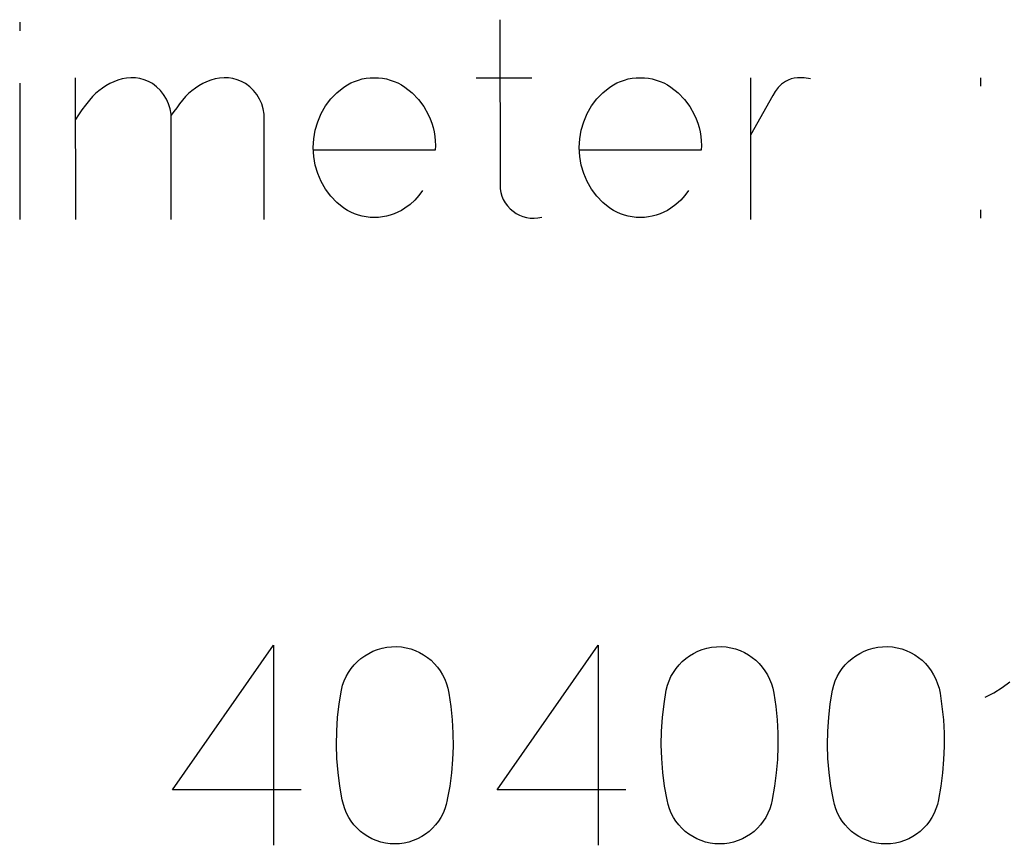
# Model space of a CAD drawing. Header units: inches. Extents: x 1880 to 2363, y -453 to -54.
# Tile 617 of 656: x 1914.084 to 1914.231, y -66.298 to -66.174. Entities that reach past the tile are written whole.
import ezdxf

# ---------------------------------------------------------------- set-up
doc = ezdxf.new("R2010")
doc.units = ezdxf.units.IN
doc.header["$LTSCALE"] = 0.5
doc.header["$MEASUREMENT"] = 0

msp = doc.modelspace()

# ---------------------------------------------------------------- linework, layer by layer
at = {"color": 7, "linetype": 'Continuous'}
for p, q in [((1914.08353, -66.1746), (1914.08354, -66.17588)), ((1914.15558, -66.17423), (1914.15559, -66.19901)), ((1914.08353, -66.18376), (1914.08354, -66.20419)), ((1914.09187, -66.18293), (1914.09188, -66.20419)), ((1914.09647, -66.18413), (1914.09593, -66.18448)), ((1914.09704, -66.18381), (1914.09647, -66.18413)), ((1914.09764, -66.18354), (1914.09704, -66.18381)), ((1914.09826, -66.1833), (1914.09764, -66.18354)), ((1914.09891, -66.18311), (1914.09826, -66.1833)), ((1914.09956, -66.18299), (1914.09891, -66.18311)), ((1914.10022, -66.18294), (1914.09956, -66.18299)), ((1914.10089, -66.18297), (1914.10022, -66.18294)), ((1914.10155, -66.18306), (1914.10089, -66.18297)), ((1914.1022, -66.18324), (1914.10155, -66.18306)), ((1914.10283, -66.18348), (1914.1022, -66.18324)), ((1914.10344, -66.1838), (1914.10283, -66.18348)), ((1914.10407, -66.18428), (1914.10344, -66.1838)), ((1914.11042, -66.18413), (1914.10988, -66.18448)), ((1914.11098, -66.18381), (1914.11042, -66.18413)), ((1914.11157, -66.18354), (1914.11098, -66.18381)), ((1914.11218, -66.1833), (1914.11157, -66.18354)), ((1914.11285, -66.18311), (1914.11218, -66.1833)), ((1914.11351, -66.18299), (1914.11285, -66.18311)), ((1914.11418, -66.18294), (1914.11351, -66.18299)), ((1914.11485, -66.18297), (1914.11418, -66.18294)), ((1914.11551, -66.18306), (1914.11485, -66.18297)), ((1914.11616, -66.18324), (1914.11551, -66.18306)), ((1914.11679, -66.18348), (1914.11616, -66.18324)), ((1914.1174, -66.1838), (1914.11679, -66.18348)), ((1914.11803, -66.18428), (1914.1174, -66.1838)), ((1914.13216, -66.18434), (1914.13269, -66.18401)), ((1914.13269, -66.18401), (1914.13322, -66.18372)), ((1914.13322, -66.18372), (1914.13377, -66.18348)), ((1914.13377, -66.18348), (1914.13433, -66.18328)), ((1914.13433, -66.18328), (1914.13491, -66.18312)), ((1914.13491, -66.18312), (1914.1355, -66.18302)), ((1914.1355, -66.18302), (1914.1361, -66.18295)), ((1914.1361, -66.18295), (1914.13671, -66.18293)), ((1914.13671, -66.18293), (1914.13733, -66.18295)), ((1914.13733, -66.18295), (1914.13794, -66.18302)), ((1914.13794, -66.18302), (1914.13853, -66.18312)), ((1914.13853, -66.18312), (1914.13911, -66.18328)), ((1914.13911, -66.18328), (1914.13968, -66.18348)), ((1914.13968, -66.18348), (1914.14024, -66.18372)), ((1914.14024, -66.18372), (1914.14078, -66.18401)), ((1914.14078, -66.18401), (1914.14132, -66.18434)), ((1914.15202, -66.18297), (1914.16035, -66.18297)), ((1914.17206, -66.18434), (1914.17259, -66.18401)), ((1914.17259, -66.18401), (1914.17312, -66.18372)), ((1914.17312, -66.18372), (1914.17367, -66.18348)), ((1914.17367, -66.18348), (1914.17424, -66.18328)), ((1914.17424, -66.18328), (1914.17481, -66.18312)), ((1914.17481, -66.18312), (1914.1754, -66.18302)), ((1914.1754, -66.18302), (1914.17601, -66.18295)), ((1914.17601, -66.18295), (1914.17662, -66.18293)), ((1914.17662, -66.18293), (1914.17724, -66.18295)), ((1914.17724, -66.18295), (1914.17784, -66.18302)), ((1914.17784, -66.18302), (1914.17843, -66.18312)), ((1914.17843, -66.18312), (1914.17902, -66.18328)), ((1914.17902, -66.18328), (1914.17959, -66.18348)), ((1914.17959, -66.18348), (1914.18014, -66.18372)), ((1914.18014, -66.18372), (1914.18069, -66.18401)), ((1914.18069, -66.18401), (1914.18122, -66.18434)), ((1914.19316, -66.18297), (1914.19317, -66.20419)), ((1914.19783, -66.1839), (1914.19731, -66.18442)), ((1914.19839, -66.18351), (1914.19783, -66.1839)), ((1914.19882, -66.18329), (1914.19839, -66.18351)), ((1914.19926, -66.18312), (1914.19882, -66.18329)), ((1914.19973, -66.18301), (1914.19926, -66.18312)), ((1914.20021, -66.18295), (1914.19973, -66.18301)), ((1914.2012, -66.18295), (1914.20021, -66.18295)), ((1914.20215, -66.18309), (1914.2012, -66.18295)), ((1914.2277, -66.18422), (1914.2277, -66.18297)), ((1914.09491, -66.18531), (1914.09444, -66.18577)), ((1914.09541, -66.18488), (1914.09491, -66.18531)), ((1914.09593, -66.18448), (1914.09541, -66.18488)), ((1914.10463, -66.18484), (1914.10407, -66.18428)), ((1914.10511, -66.18546), (1914.10463, -66.18484)), ((1914.10553, -66.18614), (1914.10511, -66.18546)), ((1914.10887, -66.18531), (1914.1084, -66.18577)), ((1914.10936, -66.18488), (1914.10887, -66.18531)), ((1914.10988, -66.18448), (1914.10936, -66.18488)), ((1914.11859, -66.18484), (1914.11803, -66.18428)), ((1914.11908, -66.18546), (1914.11859, -66.18484)), ((1914.1195, -66.18614), (1914.11908, -66.18546)), ((1914.13021, -66.18612), (1914.13112, -66.18518)), ((1914.13112, -66.18518), (1914.13216, -66.18434)), ((1914.14132, -66.18434), (1914.14239, -66.1852)), ((1914.14239, -66.1852), (1914.14333, -66.18618)), ((1914.17011, -66.18612), (1914.17102, -66.18518)), ((1914.17102, -66.18518), (1914.17206, -66.18434)), ((1914.18122, -66.18434), (1914.1823, -66.1852)), ((1914.1823, -66.1852), (1914.18324, -66.18618)), ((1914.19649, -66.18562), (1914.19317, -66.19155)), ((1914.19686, -66.18501), (1914.19649, -66.18562)), ((1914.19731, -66.18442), (1914.19686, -66.18501)), ((1914.09339, -66.18703), (1914.09284, -66.18775)), ((1914.09399, -66.18628), (1914.09339, -66.18703)), ((1914.09444, -66.18577), (1914.09399, -66.18628)), ((1914.10586, -66.18687), (1914.10553, -66.18614)), ((1914.1061, -66.18762), (1914.10586, -66.18687)), ((1914.10751, -66.18686), (1914.10709, -66.18743)), ((1914.10795, -66.18628), (1914.10751, -66.18686)), ((1914.1084, -66.18577), (1914.10795, -66.18628)), ((1914.11983, -66.18687), (1914.1195, -66.18614)), ((1914.12006, -66.18762), (1914.11983, -66.18687)), ((1914.12876, -66.18832), (1914.12942, -66.18717)), ((1914.12942, -66.18717), (1914.13021, -66.18612)), ((1914.14333, -66.18618), (1914.14414, -66.18726)), ((1914.16866, -66.18832), (1914.16933, -66.18717)), ((1914.16933, -66.18717), (1914.17011, -66.18612)), ((1914.18324, -66.18618), (1914.18405, -66.18726)), ((1914.09233, -66.18848), (1914.09188, -66.18919)), ((1914.09284, -66.18775), (1914.09233, -66.18848)), ((1914.10623, -66.18839), (1914.1061, -66.18762)), ((1914.10626, -66.18919), (1914.10623, -66.18839)), ((1914.10667, -66.18799), (1914.10626, -66.18856)), ((1914.10709, -66.18743), (1914.10667, -66.18799)), ((1914.12019, -66.18839), (1914.12006, -66.18762)), ((1914.12022, -66.18919), (1914.12019, -66.18839)), ((1914.12824, -66.18953), (1914.12876, -66.18832)), ((1914.14414, -66.18726), (1914.14482, -66.18846)), ((1914.14482, -66.18846), (1914.1451, -66.18909)), ((1914.16814, -66.18953), (1914.16866, -66.18832)), ((1914.18405, -66.18726), (1914.18472, -66.18846)), ((1914.18472, -66.18846), (1914.18501, -66.18909)), ((1914.10625, -66.20419), (1914.10626, -66.18919)), ((1914.12022, -66.20419), (1914.12022, -66.18919)), ((1914.12786, -66.19079), (1914.12824, -66.18953)), ((1914.1451, -66.18909), (1914.14535, -66.18973)), ((1914.14535, -66.18973), (1914.14554, -66.19039)), ((1914.16776, -66.19079), (1914.16814, -66.18953)), ((1914.18501, -66.18909), (1914.18525, -66.18973)), ((1914.18525, -66.18973), (1914.18544, -66.19039)), ((1914.12764, -66.19208), (1914.12786, -66.19079)), ((1914.14554, -66.19039), (1914.14569, -66.19104)), ((1914.14569, -66.19104), (1914.1458, -66.19172)), ((1914.16754, -66.19208), (1914.16776, -66.19079)), ((1914.18544, -66.19039), (1914.1856, -66.19104)), ((1914.1856, -66.19104), (1914.18571, -66.19172)), ((1914.12756, -66.19341), (1914.12764, -66.19208)), ((1914.1458, -66.19172), (1914.14587, -66.19239)), ((1914.14587, -66.19239), (1914.14589, -66.19308)), ((1914.14589, -66.19308), (1914.14587, -66.19378)), ((1914.16746, -66.19341), (1914.16754, -66.19208)), ((1914.18571, -66.19172), (1914.18578, -66.19239)), ((1914.18578, -66.19239), (1914.1858, -66.19308)), ((1914.1858, -66.19308), (1914.18578, -66.19378)), ((1914.12764, -66.19474), (1914.12756, -66.19341)), ((1914.14587, -66.19378), (1914.12764, -66.19378)), ((1914.16754, -66.19474), (1914.16746, -66.19341)), ((1914.18578, -66.19378), (1914.16755, -66.19378)), ((1914.12786, -66.19603), (1914.12764, -66.19474)), ((1914.12824, -66.19729), (1914.12786, -66.19603)), ((1914.16776, -66.19603), (1914.16754, -66.19474)), ((1914.16814, -66.19729), (1914.16776, -66.19603)), ((1914.12876, -66.19851), (1914.12824, -66.19729)), ((1914.16866, -66.19851), (1914.16814, -66.19729)), ((1914.12942, -66.19966), (1914.12876, -66.19851)), ((1914.15559, -66.19901), (1914.15562, -66.19958)), ((1914.16933, -66.19966), (1914.16866, -66.19851)), ((1914.13021, -66.2007), (1914.12942, -66.19966)), ((1914.14397, -66.19983), (1914.14342, -66.20059)), ((1914.15562, -66.19958), (1914.15571, -66.20014)), ((1914.15571, -66.20014), (1914.15587, -66.20068)), ((1914.17011, -66.2007), (1914.16933, -66.19966)), ((1914.18387, -66.19983), (1914.18333, -66.20059)), ((1914.13112, -66.20165), (1914.13021, -66.2007)), ((1914.13216, -66.20249), (1914.13112, -66.20165)), ((1914.14208, -66.20192), (1914.14132, -66.20249)), ((1914.14279, -66.20129), (1914.14208, -66.20192)), ((1914.14342, -66.20059), (1914.14279, -66.20129)), ((1914.15587, -66.20068), (1914.15608, -66.20121)), ((1914.15608, -66.20121), (1914.15636, -66.2017)), ((1914.15636, -66.2017), (1914.1567, -66.20215)), ((1914.17102, -66.20165), (1914.17011, -66.2007)), ((1914.17206, -66.20249), (1914.17102, -66.20165)), ((1914.18198, -66.20192), (1914.18122, -66.20249)), ((1914.18269, -66.20129), (1914.18198, -66.20192)), ((1914.18333, -66.20059), (1914.18269, -66.20129)), ((1914.13269, -66.20282), (1914.13216, -66.20249)), ((1914.13322, -66.20311), (1914.13269, -66.20282)), ((1914.13377, -66.20335), (1914.13322, -66.20311)), ((1914.13433, -66.20354), (1914.13377, -66.20335)), ((1914.13968, -66.20335), (1914.13911, -66.20354)), ((1914.14024, -66.20311), (1914.13968, -66.20335)), ((1914.14078, -66.20282), (1914.14024, -66.20311)), ((1914.14132, -66.20249), (1914.14078, -66.20282)), ((1914.1567, -66.20215), (1914.15709, -66.20257)), ((1914.15709, -66.20257), (1914.15754, -66.20294)), ((1914.15754, -66.20294), (1914.158, -66.20327)), ((1914.158, -66.20327), (1914.1585, -66.20353)), ((1914.17259, -66.20282), (1914.17206, -66.20249)), ((1914.17312, -66.20311), (1914.17259, -66.20282)), ((1914.17367, -66.20335), (1914.17312, -66.20311)), ((1914.17424, -66.20354), (1914.17367, -66.20335)), ((1914.17959, -66.20335), (1914.17902, -66.20354)), ((1914.18014, -66.20311), (1914.17959, -66.20335)), ((1914.18069, -66.20282), (1914.18014, -66.20311)), ((1914.18122, -66.20249), (1914.18069, -66.20282)), ((1914.2277, -66.20398), (1914.2277, -66.20274)), ((1914.13491, -66.2037), (1914.13433, -66.20354)), ((1914.1355, -66.20381), (1914.13491, -66.2037)), ((1914.1361, -66.20387), (1914.1355, -66.20381)), ((1914.13671, -66.2039), (1914.1361, -66.20387)), ((1914.13733, -66.20387), (1914.13671, -66.2039)), ((1914.13794, -66.20381), (1914.13733, -66.20387)), ((1914.13853, -66.2037), (1914.13794, -66.20381)), ((1914.13911, -66.20354), (1914.13853, -66.2037)), ((1914.1585, -66.20353), (1914.15902, -66.20374)), ((1914.15902, -66.20374), (1914.15956, -66.2039)), ((1914.15956, -66.2039), (1914.16013, -66.20399)), ((1914.16013, -66.20399), (1914.16069, -66.20401)), ((1914.16069, -66.20401), (1914.16126, -66.20396)), ((1914.16126, -66.20396), (1914.16185, -66.20386)), ((1914.17481, -66.2037), (1914.17424, -66.20354)), ((1914.1754, -66.20381), (1914.17481, -66.2037)), ((1914.17601, -66.20387), (1914.1754, -66.20381)), ((1914.17662, -66.2039), (1914.17601, -66.20387)), ((1914.17724, -66.20387), (1914.17662, -66.2039)), ((1914.17784, -66.20381), (1914.17724, -66.20387)), ((1914.17843, -66.2037), (1914.17784, -66.20381)), ((1914.17902, -66.20354), (1914.17843, -66.2037)), ((1914.10644, -66.28971), (1914.12161, -66.26804)), ((1914.12161, -66.26804), (1914.12161, -66.29804)), ((1914.13788, -66.26847), (1914.13858, -66.26833)), ((1914.13858, -66.26833), (1914.13931, -66.26826)), ((1914.13931, -66.26826), (1914.14005, -66.26824)), ((1914.14005, -66.26824), (1914.14078, -66.2683)), ((1914.14078, -66.2683), (1914.1415, -66.26841)), ((1914.1415, -66.26841), (1914.14219, -66.26859)), ((1914.15517, -66.28971), (1914.17033, -66.26804)), ((1914.17033, -66.26804), (1914.17033, -66.29804)), ((1914.18661, -66.26847), (1914.18731, -66.26833)), ((1914.18731, -66.26833), (1914.18804, -66.26826)), ((1914.18804, -66.26826), (1914.18878, -66.26824)), ((1914.18878, -66.26824), (1914.18951, -66.2683)), ((1914.18951, -66.2683), (1914.19023, -66.26841)), ((1914.19023, -66.26841), (1914.19092, -66.26859)), ((1914.21155, -66.26847), (1914.21225, -66.26833)), ((1914.21225, -66.26833), (1914.21298, -66.26826)), ((1914.21298, -66.26826), (1914.21372, -66.26824)), ((1914.21372, -66.26824), (1914.21445, -66.2683)), ((1914.21445, -66.2683), (1914.21517, -66.26841)), ((1914.21517, -66.26841), (1914.21586, -66.26859)), ((1914.13472, -66.27003), (1914.13529, -66.26962)), ((1914.13529, -66.26962), (1914.13589, -66.26926)), ((1914.13589, -66.26926), (1914.13652, -66.26895)), ((1914.13652, -66.26895), (1914.13719, -66.26868)), ((1914.13719, -66.26868), (1914.13788, -66.26847)), ((1914.14219, -66.26859), (1914.14286, -66.26883)), ((1914.14286, -66.26883), (1914.14351, -66.26912)), ((1914.14351, -66.26912), (1914.14412, -66.26946)), ((1914.14412, -66.26946), (1914.14469, -66.26986)), ((1914.14469, -66.26986), (1914.14523, -66.2703)), ((1914.18345, -66.27003), (1914.18402, -66.26962)), ((1914.18402, -66.26962), (1914.18462, -66.26926)), ((1914.18462, -66.26926), (1914.18525, -66.26895)), ((1914.18525, -66.26895), (1914.18592, -66.26868)), ((1914.18592, -66.26868), (1914.18661, -66.26847)), ((1914.19092, -66.26859), (1914.19159, -66.26883)), ((1914.19159, -66.26883), (1914.19224, -66.26912)), ((1914.19224, -66.26912), (1914.19285, -66.26946)), ((1914.19285, -66.26946), (1914.19342, -66.26986)), ((1914.19342, -66.26986), (1914.19396, -66.2703)), ((1914.20839, -66.27003), (1914.20896, -66.26962)), ((1914.20896, -66.26962), (1914.20956, -66.26926)), ((1914.20956, -66.26926), (1914.21019, -66.26895)), ((1914.21019, -66.26895), (1914.21086, -66.26868)), ((1914.21086, -66.26868), (1914.21155, -66.26847)), ((1914.21586, -66.26859), (1914.21653, -66.26883)), ((1914.21653, -66.26883), (1914.21718, -66.26912)), ((1914.21718, -66.26912), (1914.21779, -66.26946)), ((1914.21779, -66.26946), (1914.21836, -66.26986)), ((1914.21836, -66.26986), (1914.2189, -66.2703)), ((1914.13326, -66.27152), (1914.13371, -66.27098)), ((1914.13371, -66.27098), (1914.1342, -66.27049)), ((1914.1342, -66.27049), (1914.13472, -66.27003)), ((1914.14523, -66.2703), (1914.14572, -66.27079)), ((1914.14572, -66.27079), (1914.14618, -66.27131)), ((1914.14618, -66.27131), (1914.14659, -66.27188)), ((1914.18199, -66.27152), (1914.18244, -66.27098)), ((1914.18244, -66.27098), (1914.18292, -66.27049)), ((1914.18292, -66.27049), (1914.18345, -66.27003)), ((1914.19396, -66.2703), (1914.19445, -66.27079)), ((1914.19445, -66.27079), (1914.19491, -66.27131)), ((1914.19491, -66.27131), (1914.19532, -66.27188)), ((1914.20693, -66.27152), (1914.20738, -66.27098)), ((1914.20738, -66.27098), (1914.20786, -66.27049)), ((1914.20786, -66.27049), (1914.20839, -66.27003)), ((1914.2189, -66.2703), (1914.21939, -66.27079)), ((1914.21939, -66.27079), (1914.21985, -66.27131)), ((1914.21985, -66.27131), (1914.22026, -66.27188)), ((1914.13221, -66.27336), (1914.13251, -66.27272)), ((1914.13251, -66.27272), (1914.13286, -66.27211)), ((1914.13286, -66.27211), (1914.13326, -66.27152)), ((1914.14659, -66.27188), (1914.14697, -66.27249)), ((1914.14697, -66.27249), (1914.14729, -66.27314)), ((1914.18094, -66.27336), (1914.18123, -66.27272)), ((1914.18123, -66.27272), (1914.18159, -66.27211)), ((1914.18159, -66.27211), (1914.18199, -66.27152)), ((1914.19532, -66.27188), (1914.19569, -66.27249)), ((1914.19569, -66.27249), (1914.19602, -66.27314)), ((1914.20588, -66.27336), (1914.20617, -66.27272)), ((1914.20617, -66.27272), (1914.20653, -66.27211)), ((1914.20653, -66.27211), (1914.20693, -66.27152)), ((1914.22026, -66.27188), (1914.22063, -66.27249)), ((1914.22063, -66.27249), (1914.22096, -66.27314)), ((1914.1318, -66.27476), (1914.13197, -66.27405)), ((1914.13197, -66.27405), (1914.13221, -66.27336)), ((1914.14729, -66.27314), (1914.14756, -66.27381)), ((1914.14756, -66.27381), (1914.14777, -66.2745)), ((1914.18053, -66.27476), (1914.1807, -66.27405)), ((1914.1807, -66.27405), (1914.18094, -66.27336)), ((1914.19602, -66.27314), (1914.19629, -66.27381)), ((1914.19629, -66.27381), (1914.1965, -66.2745)), ((1914.20547, -66.27476), (1914.20564, -66.27405)), ((1914.20564, -66.27405), (1914.20588, -66.27336)), ((1914.22096, -66.27314), (1914.22123, -66.27381)), ((1914.22123, -66.27381), (1914.22144, -66.2745)), ((1914.2309, -66.2744), (1914.23207, -66.27354)), ((1914.13146, -66.27682), (1914.1318, -66.27476)), ((1914.14777, -66.2745), (1914.14792, -66.27521)), ((1914.14792, -66.27521), (1914.14821, -66.27721)), ((1914.18019, -66.27682), (1914.18053, -66.27476)), ((1914.1965, -66.2745), (1914.19665, -66.27521)), ((1914.19665, -66.27521), (1914.19694, -66.27721)), ((1914.20513, -66.27682), (1914.20547, -66.27476)), ((1914.22144, -66.2745), (1914.22159, -66.27521)), ((1914.22159, -66.27521), (1914.22188, -66.27721)), ((1914.22837, -66.27583), (1914.22968, -66.27516)), ((1914.22968, -66.27516), (1914.2309, -66.2744)), ((1914.13122, -66.27887), (1914.13146, -66.27682)), ((1914.14821, -66.27721), (1914.14842, -66.27921)), ((1914.17995, -66.27887), (1914.18019, -66.27682)), ((1914.19694, -66.27721), (1914.19715, -66.27921)), ((1914.20489, -66.27887), (1914.20513, -66.27682)), ((1914.22188, -66.27721), (1914.22209, -66.27921)), ((1914.13108, -66.28093), (1914.13122, -66.27887)), ((1914.14842, -66.27921), (1914.14852, -66.28121)), ((1914.17981, -66.28093), (1914.17995, -66.27887)), ((1914.19715, -66.27921), (1914.19725, -66.28121)), ((1914.20475, -66.28093), (1914.20489, -66.27887)), ((1914.22209, -66.27921), (1914.22219, -66.28121)), ((1914.13104, -66.28299), (1914.13108, -66.28093)), ((1914.14852, -66.28121), (1914.14854, -66.2832)), ((1914.17977, -66.28299), (1914.17981, -66.28093)), ((1914.19725, -66.28121), (1914.19727, -66.2832)), ((1914.20471, -66.28299), (1914.20475, -66.28093)), ((1914.22219, -66.28121), (1914.22221, -66.2832)), ((1914.13111, -66.28504), (1914.13104, -66.28299)), ((1914.14854, -66.2832), (1914.14846, -66.28519)), ((1914.17984, -66.28504), (1914.17977, -66.28299)), ((1914.19727, -66.2832), (1914.19719, -66.28519)), ((1914.20478, -66.28504), (1914.20471, -66.28299)), ((1914.22221, -66.2832), (1914.22213, -66.28519)), ((1914.13128, -66.2871), (1914.13111, -66.28504)), ((1914.14846, -66.28519), (1914.14829, -66.28718)), ((1914.18001, -66.2871), (1914.17984, -66.28504)), ((1914.19719, -66.28519), (1914.19702, -66.28718)), ((1914.20495, -66.2871), (1914.20478, -66.28504)), ((1914.22213, -66.28519), (1914.22196, -66.28718)), ((1914.13155, -66.28916), (1914.13128, -66.2871)), ((1914.14829, -66.28718), (1914.14803, -66.28917)), ((1914.18028, -66.28916), (1914.18001, -66.2871)), ((1914.19702, -66.28718), (1914.19676, -66.28917)), ((1914.20522, -66.28916), (1914.20495, -66.2871)), ((1914.22196, -66.28718), (1914.2217, -66.28917)), ((1914.12575, -66.28971), (1914.10644, -66.28971)), ((1914.13192, -66.29121), (1914.13155, -66.28916)), ((1914.14803, -66.28917), (1914.14767, -66.29116)), ((1914.17447, -66.28971), (1914.15517, -66.28971)), ((1914.18065, -66.29121), (1914.18028, -66.28916)), ((1914.19676, -66.28917), (1914.1964, -66.29116)), ((1914.20559, -66.29121), (1914.20522, -66.28916)), ((1914.2217, -66.28917), (1914.22134, -66.29116)), ((1914.13208, -66.29191), (1914.13192, -66.29121)), ((1914.13229, -66.29259), (1914.13208, -66.29191)), ((1914.14752, -66.29191), (1914.14731, -66.29259)), ((1914.14767, -66.29121), (1914.14752, -66.29191)), ((1914.18081, -66.29191), (1914.18065, -66.29121)), ((1914.18102, -66.29259), (1914.18081, -66.29191)), ((1914.19625, -66.29191), (1914.19604, -66.29259)), ((1914.1964, -66.29121), (1914.19625, -66.29191)), ((1914.20575, -66.29191), (1914.20559, -66.29121)), ((1914.20596, -66.29259), (1914.20575, -66.29191)), ((1914.22119, -66.29191), (1914.22098, -66.29259)), ((1914.22134, -66.29121), (1914.22119, -66.29191)), ((1914.13255, -66.29324), (1914.13229, -66.29259)), ((1914.13288, -66.29386), (1914.13255, -66.29324)), ((1914.14704, -66.29324), (1914.14671, -66.29386)), ((1914.14731, -66.29259), (1914.14704, -66.29324)), ((1914.18128, -66.29324), (1914.18102, -66.29259)), ((1914.18161, -66.29386), (1914.18128, -66.29324)), ((1914.19577, -66.29324), (1914.19544, -66.29386)), ((1914.19604, -66.29259), (1914.19577, -66.29324)), ((1914.20622, -66.29324), (1914.20596, -66.29259)), ((1914.20655, -66.29386), (1914.20622, -66.29324)), ((1914.22071, -66.29324), (1914.22038, -66.29386)), ((1914.22098, -66.29259), (1914.22071, -66.29324)), ((1914.13325, -66.29444), (1914.13288, -66.29386)), ((1914.13367, -66.29498), (1914.13325, -66.29444)), ((1914.13414, -66.29548), (1914.13367, -66.29498)), ((1914.14592, -66.29498), (1914.14546, -66.29548)), ((1914.14634, -66.29444), (1914.14592, -66.29498)), ((1914.14671, -66.29386), (1914.14634, -66.29444)), ((1914.18198, -66.29444), (1914.18161, -66.29386)), ((1914.1824, -66.29498), (1914.18198, -66.29444)), ((1914.18286, -66.29548), (1914.1824, -66.29498)), ((1914.19465, -66.29498), (1914.19419, -66.29548)), ((1914.19507, -66.29444), (1914.19465, -66.29498)), ((1914.19544, -66.29386), (1914.19507, -66.29444)), ((1914.20692, -66.29444), (1914.20655, -66.29386)), ((1914.20734, -66.29498), (1914.20692, -66.29444)), ((1914.2078, -66.29548), (1914.20734, -66.29498)), ((1914.21959, -66.29498), (1914.21913, -66.29548)), ((1914.22001, -66.29444), (1914.21959, -66.29498)), ((1914.22038, -66.29386), (1914.22001, -66.29444)), ((1914.13464, -66.29595), (1914.13414, -66.29548)), ((1914.13519, -66.29637), (1914.13464, -66.29595)), ((1914.13576, -66.29674), (1914.13519, -66.29637)), ((1914.14441, -66.29637), (1914.14384, -66.29674)), ((1914.14496, -66.29595), (1914.14441, -66.29637)), ((1914.14546, -66.29548), (1914.14496, -66.29595)), ((1914.18337, -66.29595), (1914.18286, -66.29548)), ((1914.18391, -66.29637), (1914.18337, -66.29595)), ((1914.18449, -66.29674), (1914.18391, -66.29637)), ((1914.19314, -66.29637), (1914.19257, -66.29674)), ((1914.19369, -66.29595), (1914.19314, -66.29637)), ((1914.19419, -66.29548), (1914.19369, -66.29595)), ((1914.20831, -66.29595), (1914.2078, -66.29548)), ((1914.20885, -66.29637), (1914.20831, -66.29595)), ((1914.20943, -66.29674), (1914.20885, -66.29637)), ((1914.21808, -66.29637), (1914.21751, -66.29674)), ((1914.21863, -66.29595), (1914.21808, -66.29637)), ((1914.21913, -66.29548), (1914.21863, -66.29595)), ((1914.13637, -66.29706), (1914.13576, -66.29674)), ((1914.13702, -66.29734), (1914.13637, -66.29706)), ((1914.13769, -66.29755), (1914.13702, -66.29734)), ((1914.13838, -66.29771), (1914.13769, -66.29755)), ((1914.13908, -66.29781), (1914.13838, -66.29771)), ((1914.1398, -66.29784), (1914.13908, -66.29781)), ((1914.14051, -66.29781), (1914.1398, -66.29784)), ((1914.14122, -66.29771), (1914.14051, -66.29781)), ((1914.1419, -66.29755), (1914.14122, -66.29771)), ((1914.14257, -66.29734), (1914.1419, -66.29755)), ((1914.14322, -66.29706), (1914.14257, -66.29734)), ((1914.14384, -66.29674), (1914.14322, -66.29706)), ((1914.1851, -66.29706), (1914.18449, -66.29674)), ((1914.18575, -66.29734), (1914.1851, -66.29706)), ((1914.18642, -66.29755), (1914.18575, -66.29734)), ((1914.18711, -66.29771), (1914.18642, -66.29755)), ((1914.18781, -66.29781), (1914.18711, -66.29771)), ((1914.18852, -66.29784), (1914.18781, -66.29781)), ((1914.18924, -66.29781), (1914.18852, -66.29784)), ((1914.18995, -66.29771), (1914.18924, -66.29781)), ((1914.19063, -66.29755), (1914.18995, -66.29771)), ((1914.1913, -66.29734), (1914.19063, -66.29755)), ((1914.19195, -66.29706), (1914.1913, -66.29734)), ((1914.19257, -66.29674), (1914.19195, -66.29706)), ((1914.21004, -66.29706), (1914.20943, -66.29674)), ((1914.21069, -66.29734), (1914.21004, -66.29706)), ((1914.21136, -66.29755), (1914.21069, -66.29734)), ((1914.21205, -66.29771), (1914.21136, -66.29755)), ((1914.21275, -66.29781), (1914.21205, -66.29771)), ((1914.21346, -66.29784), (1914.21275, -66.29781)), ((1914.21418, -66.29781), (1914.21346, -66.29784)), ((1914.21489, -66.29771), (1914.21418, -66.29781)), ((1914.21557, -66.29755), (1914.21489, -66.29771)), ((1914.21624, -66.29734), (1914.21557, -66.29755)), ((1914.21689, -66.29706), (1914.21624, -66.29734)), ((1914.21751, -66.29674), (1914.21689, -66.29706))]:
    msp.add_line(p, q, dxfattribs=at)

doc.saveas('drawing.dxf')
